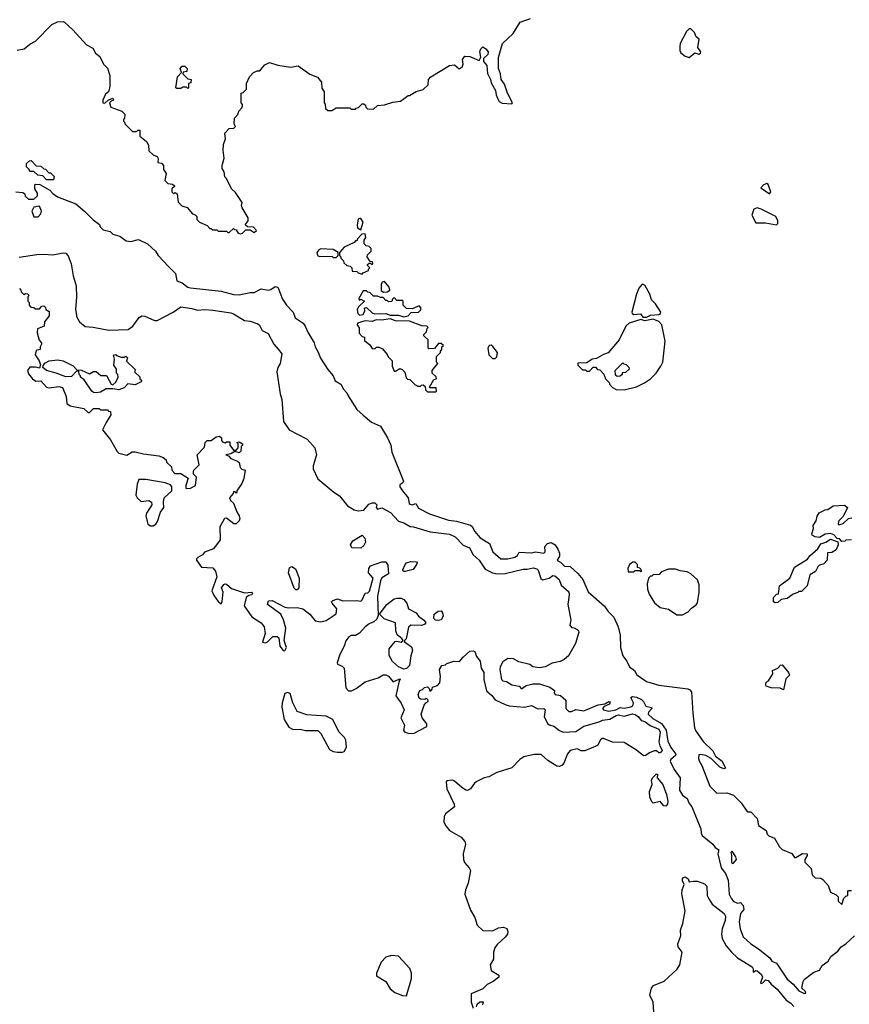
# Model space of a CAD drawing. Extents: x 1861455 to 2058065, y 200073 to 437907.
# Tile 485 of 574: x 1962942 to 1968930, y 382590 to 389696. Entities that reach past the tile are written whole.
import ezdxf

# ---------------------------------------------------------------- set-up
doc = ezdxf.new("R2010")
doc.units = 0

msp = doc.modelspace()

# ---------------------------------------------------------------- linework, layer by layer
at = {"layer": '0CON05XD'}
for points in [[(1962923, 389477), (1962975, 389486.7), (1963015, 389520), (1963055, 389541.2), (1963175, 389662.5), (1963215, 389680), (1963255, 389682.5), (1963265, 389677.5), (1963325, 389623.3), (1963424.5, 389514.5), (1963470, 389490), (1963490, 389455), (1963520.5, 389430.5), (1963548, 389375), (1963575.8, 389345.8), (1963593, 389293), (1963593.3, 389215), (1963583.6, 389176.4), (1963562.4, 389157.6), (1963542, 389115), (1963542.5, 389095), (1963557, 389093), (1963580, 389115), (1963615, 389130), (1963620, 389115), (1963601.7, 389108.3), (1963590, 389095), (1963600, 389065), (1963680, 389035), (1963700, 389015), (1963698.3, 388981.7), (1963690, 388975), (1963690, 388965), (1963700, 388955), (1963700, 388945), (1963755, 388890), (1963785, 388890), (1963795, 388900), (1963808.3, 388898.3), (1963810, 388855), (1963857, 388817), (1963871.7, 388791.7), (1963875, 388750), (1963905, 388720), (1963935, 388710), (1963942.5, 388695), (1963940, 388665), (1963965, 388660), (1963980, 388645), (1963980, 388615), (1964000, 388585), (1963990, 388535), (1964010, 388515), (1964045, 388510), (1964058.3, 388498.3), (1964058.3, 388491.7), (1964040, 388475), (1964040, 388455), (1964055, 388440), (1964065, 388450), (1964078.3, 388438.3), (1964085, 388380), (1964113, 388353), (1964150, 388340), (1964190, 388295), (1964208.3, 388288.3), (1964220, 388275), (1964220, 388255), (1964240, 388235), (1964295, 388210), (1964315, 388190), (1964325, 388190), (1964335, 388180), (1964365, 388180), (1964375, 388170), (1964435, 388170), (1964445, 388160), (1964455, 388160), (1964485, 388190), (1964491.7, 388181.7), (1964505, 388180), (1964520, 388155), (1964535, 388150), (1964550, 388155), (1964575, 388180), (1964605, 388180), (1964635, 388160), (1964650, 388175), (1964628.3, 388198.3), (1964585, 388200), (1964570, 388215), (1964590, 388245), (1964590, 388265), (1964548.3, 388338.3), (1964542.5, 388355), (1964547, 388377), (1964499.3, 388449.3), (1964470, 388475), (1964435, 388550), (1964423, 388563), (1964417, 388597), (1964403, 388623), (1964402.5, 388645), (1964417, 388697), (1964410, 388755), (1964412.5, 388795), (1964427, 388837), (1964423, 388877), (1964455, 388910), (1964487, 388913), (1964500, 388925), (1964490, 388945), (1964492.5, 388985), (1964517, 389013), (1964523, 389037), (1964545, 389060), (1964550, 389075), (1964550, 389085), (1964540, 389095), (1964540, 389165), (1964555, 389170), (1964580, 389195), (1964580, 389235), (1964600, 389285), (1964630, 389315), (1964655, 389327.5), (1964675, 389327.5), (1964695, 389350)], [(1964695, 389350), (1964710.7, 389369.3), (1964745, 389387.5), (1964805, 389368.8), (1964896.4, 389353.6), (1964953, 389363), (1965035, 389303.3), (1965090.7, 389280.7), (1965120, 389245), (1965123, 389203), (1965140, 389175), (1965140, 389095), (1965147, 389087), (1965150, 389055), (1965165, 389040), (1965195, 389040), (1965225, 389060), (1965325, 389060), (1965335, 389050), (1965365, 389050), (1965371.7, 389058.3), (1965388.3, 389061.7), (1965415, 389090), (1965425, 389090), (1965438.3, 389078.3), (1965440, 389065), (1965451.7, 389051.7), (1965495, 389050), (1965525, 389077.5), (1965575, 389082.5), (1965635, 389100), (1965691.7, 389108.3), (1965745, 389150), (1965755, 389150), (1965803, 389177), (1965855, 389192.5), (1965890, 389225), (1965892.5, 389265), (1965910, 389285), (1966045, 389366.2), (1966080, 389370), (1966115, 389342.5), (1966135, 389352.5), (1966142.5, 389375), (1966138.3, 389408.3), (1966155, 389432.5), (1966191.7, 389431.7), (1966257.5, 389402.5), (1966270, 389425), (1966263, 389467), (1966270, 389485), (1966285, 389500), (1966306.4, 389486.4), (1966322.5, 389465), (1966320, 389445), (1966290, 389415), (1966290, 389395), (1966312.5, 389365), (1966318.3, 389308.3), (1966340, 389265), (1966345, 389240), (1966376.7, 389185), (1966380, 389155), (1966390.7, 389130.7), (1966402.5, 389105), (1966423.6, 389093.6), (1966495, 389090), (1966500, 389095), (1966462.5, 389165), (1966440.7, 389230.7), (1966417.5, 389265), (1966413.3, 389305), (1966397, 389343), (1966397, 389423), (1966426.4, 389523.6), (1966503.9, 389596.1), (1966555, 389677.5), (1966630, 389705)], [(1967775, 389422.5), (1967815, 389457.5), (1967845, 389448), (1967856.5, 389453.5), (1967858.6, 389465), (1967836.7, 389495), (1967846, 389555), (1967823.6, 389573.6), (1967812.5, 389605), (1967785, 389630), (1967775, 389630), (1967755, 389610), (1967710, 389525), (1967707.5, 389505), (1967707.5, 389475), (1967715, 389457.5), (1967745, 389432.5), (1967775, 389422.5)], [(1964155, 389200), (1964145, 389210), (1964118.3, 389208.3), (1964105, 389200), (1964075, 389200), (1964070, 389205), (1964080, 389285), (1964110, 389315), (1964100, 389345), (1964115, 389360), (1964135, 389360), (1964150, 389345), (1964148.3, 389321.7), (1964121.7, 389318.3), (1964120, 389305), (1964155, 389270), (1964180, 389265), (1964178.3, 389241.7), (1964160, 389235), (1964160, 389205), (1964155, 389200)], [(1963185, 388540), (1963135, 388540), (1963108.3, 388568.3), (1963073, 388573), (1963045, 388600), (1963015, 388600), (1963010, 388615), (1962990, 388635), (1962991.7, 388658.3), (1963011.7, 388678.3), (1963025, 388680), (1963061.7, 388641.7), (1963095, 388640), (1963115, 388620), (1963128.3, 388618.3), (1963151.7, 388591.7), (1963165, 388590), (1963190, 388565), (1963185, 388540)], [(1962913, 388453), (1962965, 388450), (1962978.3, 388438.3), (1962981.7, 388421.7), (1963005, 388400), (1963045, 388400), (1963070, 388425), (1963070, 388445), (1963050, 388475), (1963050, 388505), (1963055, 388510), (1963087, 388507), (1963160, 388465), (1963180.7, 388440.7), (1963215, 388417.5), (1963348.3, 388368.3), (1963413, 388313), (1963471.7, 388251.7), (1963518.3, 388218.3), (1963521.7, 388201.7), (1963545, 388180), (1963595, 388166.7), (1963615, 388147.5), (1963665, 388133.3), (1963711.2, 388101.2), (1963745, 388095.6), (1963799.2, 388110.8), (1963865, 388079.2), (1963923.3, 388025), (1963942.5, 387995), (1964016.7, 387915), (1964067.5, 387865), (1964075, 387812.5), (1964115, 387796.7), (1964155, 387766.7), (1964175, 387761.2), (1964395, 387735.8), (1964485, 387714), (1964525, 387711.2), (1964605, 387726.7), (1964635, 387726.7), (1964685.8, 387754.2), (1964735, 387744.4), (1964755, 387750), (1964785, 387771.2), (1964805, 387766.7), (1964838.3, 387678.3), (1964866.7, 387635), (1964916.7, 387585), (1964931.2, 387545), (1964986.8, 387506.8), (1965003.3, 387485), (1965023.8, 387435), (1965066.2, 387365), (1965074.1, 387334.1), (1965095, 387302.5), (1965114.1, 387254.1), (1965165, 387172.5), (1965205, 387126.7), (1965219.2, 387089.2), (1965260, 387065), (1965279.3, 387029.3), (1965303.6, 387003.6), (1965311.7, 386981.7), (1965375, 386882.5), (1965422, 386842), (1965481.7, 386791.7), (1965545, 386762.5), (1965597.7, 386677.7), (1965620, 386625), (1965628.8, 386575), (1965712.5, 386365), (1965706.4, 386353.6), (1965685, 386340), (1965686.7, 386325), (1965703.8, 386295), (1965746.7, 386245), (1965753.1, 386205), (1965759.1, 386199.1), (1965775.6, 386194.4), (1965800, 386205), (1965820.6, 386170.6), (1965900.3, 386130.3), (1966037.5, 386085), (1966095, 386076), (1966195, 386047.1), (1966209.4, 386035), (1966224.2, 386004.2), (1966265, 385955.7), (1966331.9, 385915), (1966356.4, 385856.4), (1966415, 385804.2), (1966465, 385805.6), (1966515, 385817.5), (1966535, 385828.8), (1966546.4, 385853.6), (1966635, 385849.2), (1966665, 385855.8), (1966725, 385846.7), (1966733.6, 385856.4), (1966732, 385895), (1966752.5, 385915), (1966777, 385923), (1966806, 385906), (1966826.9, 385875), (1966838.1, 385845), (1966838, 385825), (1966822.5, 385795), (1966825, 385790), (1966845, 385780), (1966875, 385751.2), (1966915, 385750.8), (1966969.5, 385699.5), (1967006, 385655), (1967045, 385566.7), (1967163.9, 385463.9), (1967190, 385425), (1967230, 385385), (1967261.2, 385315), (1967276.2, 385255), (1967279.2, 385165), (1967296.4, 385105), (1967325.3, 385065.3), (1967343.3, 385025), (1967378.4, 384998.4), (1967396.9, 384966.9), (1967465, 384919.4), (1967555, 384893.1), (1967765, 384866.2), (1967778.3, 384858.3), (1967790, 384845), (1967801.7, 384691.7), (1967811.9, 384585), (1967819.4, 384565), (1967875, 384485.6), (1967945, 384420), (1967965, 384380), (1968012.9, 384345), (1968036.7, 384295), (1968025, 384288.8), (1967995, 384301.2), (1967934.1, 384364.1), (1967895, 384386.5), (1967855, 384393.3), (1967845, 384390), (1967841.2, 384365), (1967845.9, 384345.9), (1967865, 384312.5), (1967923.9, 384163.9), (1967973, 384113), (1968045, 384116.7), (1968095, 384100), (1968150, 384045), (1968185, 383990), (1968195, 383980), (1968218.3, 383978.3), (1968265, 383930), (1968275, 383880), (1968330, 383845), (1968338.3, 383818.3), (1968350, 383805), (1968389.3, 383789.3), (1968426.4, 383726.4), (1968445.9, 383705.9), (1968515, 383677.5), (1968535, 383650), (1968545, 383650), (1968593, 383677), (1968626.4, 383676.4), (1968627, 383663), (1968610, 383635), (1968610, 383615), (1968655, 383570), (1968663, 383523), (1968683, 383503), (1968725, 383500), (1968739.3, 383489.3), (1968777, 383447), (1968795, 383400), (1968835, 383380), (1968850, 383365), (1968850, 383335), (1968875, 383310), (1968890, 383355), (1968905, 383370), (1968920, 383375), (1968920, 383405), (1968925, 383410), (1968945, 383410)], [(1968355, 388440), (1968362.5, 388455), (1968345, 388506.2), (1968335, 388513.3), (1968310, 388505), (1968291.7, 388481.7), (1968355, 388440)], [(1963075, 388273.3), (1963093.3, 388295), (1963100, 388315), (1963085, 388350), (1963045, 388342.5), (1963030, 388315), (1963044, 388274), (1963075, 388273.3)], [(1968405, 388216.7), (1968413.3, 388225), (1968413.6, 388243.6), (1968400, 388275), (1968295, 388327.5), (1968265, 388337.5), (1968241.7, 388328.3), (1968227.5, 388285), (1968255, 388230), (1968325, 388230), (1968405, 388216.7)], [(1965405, 388180), (1965420, 388235), (1965405, 388262.5), (1965395, 388262.5), (1965383.8, 388256.2), (1965377.5, 388215), (1965380, 388195), (1965405, 388180)], [(1965415, 387860), (1965421.7, 387868.3), (1965460, 387885), (1965460, 387895), (1965470, 387905), (1965451.7, 387921.7), (1965451.7, 387928.3), (1965465, 387940), (1965475, 387940), (1965485, 387930), (1965490, 387935), (1965488.3, 387948.3), (1965471.7, 387951.7), (1965450, 387985), (1965451.7, 387998.3), (1965480, 388025), (1965480, 388045), (1965465, 388060), (1965443, 388063), (1965428.3, 388078.3), (1965427.5, 388105), (1965440, 388125), (1965435, 388150), (1965411.7, 388148.3), (1965380, 388115), (1965375, 388100), (1965365, 388100), (1965355, 388087.5), (1965284.4, 388055.6), (1965250, 388015), (1965250, 387995), (1965260, 387985), (1965260, 387975), (1965280, 387955), (1965281.7, 387941.7), (1965303, 387923), (1965328.3, 387918.3), (1965340, 387905), (1965341.7, 387881.7), (1965375, 387880), (1965385, 387870), (1965415, 387860)], [(1965225, 387980), (1965240, 387995), (1965240, 388015), (1965205, 388036.7), (1965115, 388042.5), (1965100, 388035), (1965086.7, 388015), (1965092.5, 387995), (1965105, 387986.7), (1965195, 387990), (1965205, 387980), (1965225, 387980)], [(1962937, 387983), (1963065, 388001.9), (1963115, 388004.4), (1963181.7, 387998.3), (1963255, 388014), (1963275, 388011.2), (1963292.7, 387992.7), (1963312.5, 387935), (1963327, 387847), (1963350, 387775), (1963352.5, 387692.5), (1963344, 387605), (1963355, 387550), (1963372.5, 387515), (1963415, 387481.2), (1963473.3, 387476.7), (1963585, 387454.3), (1963725, 387460), (1963758.8, 387485), (1963805, 387546.7), (1963822.3, 387557.7), (1963845, 387556.2), (1963914.3, 387524.3), (1963935, 387524.3), (1964050, 387585), (1964105, 387623.1), (1964185, 387612.2), (1964225, 387600), (1964275, 387605.6), (1964335, 387598.9), (1964465, 387580.6), (1964485, 387574.2), (1964564.5, 387524.5), (1964605, 387520.8), (1964661.2, 387501.2), (1964672.3, 387492.3), (1964692.3, 387452.3), (1964735, 387432.5), (1964776, 387355), (1964808.6, 387318.6), (1964833.6, 387283.6), (1964822, 387215), (1964804.4, 387185), (1964798.9, 387155), (1964821.5, 386995), (1964833.8, 386955), (1964845.9, 386795.9), (1964886.1, 386736.1), (1965017.6, 386667.6), (1965073.3, 386605), (1965083.3, 386555), (1965060, 386475), (1965060, 386455), (1965095, 386382.5), (1965210, 386285), (1965249.5, 386259.5), (1965307.3, 386187.3), (1965355, 386158.8), (1965385, 386152), (1965425, 386156.2), (1965461.2, 386198.8), (1965485, 386208.8), (1965505, 386208), (1965520, 386195), (1965516, 386175), (1965525, 386163.1), (1965555, 386173.8), (1965619.1, 386139.1), (1965675, 386078), (1965715, 386065.8), (1965759.1, 386039.1), (1965785.5, 386035.5), (1965905, 385998.9), (1966045, 385983.5), (1966084.6, 385964.6), (1966142.6, 385902.6), (1966188.6, 385885), (1966216.2, 385835), (1966257.5, 385795), (1966301.4, 385731.4), (1966355, 385704.4), (1966387.6, 385697.6), (1966445, 385699.6), (1966575, 385731.2), (1966605, 385729.6), (1966648.9, 385738.9), (1966675, 385732.9), (1966685, 385724.3), (1966703.3, 385663.3), (1966715, 385652.5), (1966763.5, 385666.5), (1966790, 385685), (1966805, 385682.1), (1966836.9, 385655), (1966850.6, 385615), (1966905, 385567.5), (1966907.7, 385545), (1966898.4, 385475), (1966920, 385365), (1966911.6, 385325), (1966925, 385308.2), (1966945, 385306.2), (1966965, 385294.2)], [(1965568.8, 387728.8), (1965595, 387731.2), (1965613.3, 387745), (1965608.8, 387765), (1965575.6, 387805.6), (1965557.3, 387802.7), (1965550, 387785), (1965551.7, 387741.7), (1965568.8, 387728.8)], [(1962940, 387755), (1962950, 387745), (1962951.7, 387731.7), (1962971.7, 387711.7), (1962985, 387720), (1962998.3, 387718.3), (1963010, 387705), (1963000, 387695), (1963000, 387665), (1963010, 387655), (1963010, 387635), (1963021.7, 387621.7), (1963045, 387620), (1963055, 387610), (1963085, 387610), (1963101.7, 387628.3), (1963115, 387630), (1963128.3, 387618.3), (1963130, 387605), (1963155, 387590), (1963155, 387560), (1963120, 387515), (1963117.5, 387485), (1963070, 387465), (1963067.5, 387435), (1963083, 387383), (1963100, 387365), (1963100, 387355), (1963090, 387335), (1963090, 387315), (1963061.7, 387308.3), (1963053.6, 387276.4), (1963082.5, 387235), (1963092.5, 387205), (1963085, 387180), (1963055, 387187.5), (1963015, 387187.5), (1962997.5, 387165), (1963005, 387140), (1963033.6, 387103.6), (1963058.3, 387088.3), (1963095, 387090), (1963135, 387043.3), (1963155, 387040), (1963225, 387048.8), (1963251.2, 387041.2), (1963277, 386977), (1963283.3, 386925), (1963305, 386910), (1963405, 386890), (1963435, 386860), (1963445, 386860), (1963475, 386890), (1963515, 386890), (1963525, 386880), (1963575, 386880), (1963581.7, 386871.7), (1963598.3, 386868.3), (1963600, 386845), (1963565, 386790), (1963540, 386735), (1963597.5, 386665), (1963645, 386580), (1963657.5, 386567.5), (1963715, 386552.5), (1963753, 386577), (1963775, 386577.5), (1963835, 386562.5), (1963945, 386547.5), (1963977, 386537), (1963998.3, 386518.3), (1964001.7, 386501.7), (1964038.3, 386468.3), (1964040, 386445), (1964061.7, 386421.7), (1964105, 386420), (1964158.3, 386388.3), (1964140, 386335), (1964140, 386315), (1964145, 386312.5), (1964175, 386313.8), (1964210, 386335), (1964217.5, 386395), (1964197.5, 386415), (1964197.5, 386435), (1964200, 386445), (1964236.4, 386483.6), (1964222.5, 386555), (1964275, 386610), (1964280, 386645), (1964295, 386660), (1964325, 386660), (1964360, 386685), (1964385, 386690), (1964397.5, 386677.5), (1964398.3, 386658.3), (1964405, 386650), (1964425, 386642.5), (1964435, 386650), (1964458.3, 386648.3), (1964457.5, 386625), (1964485, 386590), (1964505, 386590), (1964520, 386605), (1964520, 386635), (1964510, 386645), (1964525, 386650), (1964550, 386635), (1964550, 386625), (1964540, 386615), (1964538.3, 386581.7), (1964525, 386570), (1964495, 386580), (1964465, 386562.5), (1964430, 386555), (1964448.3, 386548.3), (1964465, 386530), (1964515, 386510), (1964525, 386500), (1964533.8, 386463.8), (1964545, 386452.5), (1964570, 386445), (1964560, 386385), (1964545, 386347.5), (1964510, 386295), (1964510, 386285), (1964505, 386280), (1964498.3, 386288.3), (1964485, 386290), (1964482.5, 386277.5), (1964456.2, 386245), (1964463.8, 386225), (1964485.9, 386205.9), (1964508, 386145), (1964526.7, 386115), (1964530, 386095), (1964525, 386080), (1964505, 386057.5), (1964487, 386057), (1964435, 386097.5), (1964420, 386095), (1964386.7, 386035), (1964388.3, 385941.7), (1964341.7, 385878.3), (1964277, 385853), (1964262.5, 385835), (1964227.5, 385815), (1964217.5, 385805), (1964217.5, 385795), (1964253.9, 385743.9), (1964335, 385738.8), (1964355.9, 385715.9), (1964364, 385675), (1964328, 385575), (1964341.2, 385545), (1964375, 385497.5), (1964395, 385480), (1964403.3, 385496.7), (1964410.6, 385565), (1964398, 385595), (1964415, 385620), (1964425, 385625.7), (1964435, 385622.9), (1964470.3, 385590.3), (1964513.8, 385576.2), (1964565, 385560), (1964615, 385563.3), (1964623.3, 385555), (1964617.5, 385545), (1964595, 385540), (1964576.7, 385525), (1964562.5, 385465), (1964617, 385387), (1964685, 385343.3), (1964706.7, 385315), (1964713.3, 385265), (1964693.9, 385203.9), (1964715, 385197.5), (1964730, 385205), (1964770, 385245), (1964800, 385245), (1964812.5, 385235), (1964820, 385175), (1964843.6, 385143.6), (1964855, 385140), (1964866.7, 385165), (1964850, 385215), (1964863.3, 385305), (1964846.7, 385365), (1964825.9, 385405.9), (1964731.2, 385475), (1964737, 385503), (1964765, 385503.3), (1964855, 385456.7), (1964885, 385451.2), (1964945, 385453.8), (1964985, 385443.3), (1965035.9, 385405.9), (1965075, 385357.5), (1965115, 385350), (1965155, 385360), (1965225, 385407.5), (1965230.8, 385445), (1965196.7, 385485), (1965193.3, 385495), (1965202.5, 385505), (1965235, 385515.8), (1965275, 385501.9), (1965374.2, 385504.2)], [(1965715, 387552.5), (1965745, 387560), (1965768.3, 387581.7), (1965820, 387585), (1965835, 387600), (1965840, 387615), (1965825, 387630), (1965775, 387610), (1965735, 387612.5), (1965710, 387635), (1965710, 387665), (1965705, 387670), (1965665, 387670), (1965645, 387690), (1965631.7, 387678.3), (1965628.3, 387661.7), (1965605, 387660), (1965595, 387670), (1965585, 387670), (1965565, 387690), (1965545, 387690), (1965525, 387700), (1965495, 387700), (1965468.3, 387728.3), (1965455, 387730), (1965445, 387740), (1965421.7, 387738.3), (1965390, 387685), (1965391.7, 387671.7), (1965405, 387680), (1965430, 387665), (1965387, 387623), (1965377.7, 387602.3), (1965382.5, 387575), (1965395, 387564), (1965421.2, 387568.8), (1965432, 387595), (1965430, 387615), (1965445, 387620), (1965485, 387580), (1965503, 387573), (1965585, 387576.7), (1965615, 387562.5), (1965675, 387562.5), (1965715, 387552.5)], [(1967465, 387549.2), (1967495, 387562.5), (1967555, 387567.5), (1967568, 387575), (1967570, 387585), (1967530, 387645), (1967502, 387675), (1967489.2, 387715), (1967455, 387780), (1967435, 387787.5), (1967411.7, 387758.3), (1967393.8, 387715), (1967360, 387585), (1967363.8, 387575), (1967375, 387568.8), (1967424, 387574), (1967439.3, 387549.3), (1967465, 387549.2)], [(1965945, 387010), (1965950, 387015), (1965948.3, 387038.3), (1965905, 387040), (1965900, 387045), (1965931.7, 387098.3), (1965950, 387105), (1965948.3, 387118.3), (1965920, 387145), (1965920, 387165), (1965960, 387215), (1965950, 387225), (1965950, 387265), (1965980, 387295), (1965980, 387305), (1965990, 387315), (1965990, 387335), (1966000, 387345), (1965985, 387360), (1965965, 387360), (1965937, 387323), (1965895, 387320), (1965890, 387325), (1965890, 387385), (1965860, 387415), (1965860, 387425), (1965877, 387443), (1965882.5, 387467.5), (1965890, 387475), (1965880, 387485), (1965845, 387487.5), (1965755, 387520), (1965655, 387522.5), (1965615, 387537.5), (1965555, 387527.5), (1965515, 387530), (1965485, 387517.5), (1965435, 387522.5), (1965380, 387505), (1965377.5, 387495), (1965391.7, 387471.7), (1965393, 387433), (1965415, 387410), (1965430, 387405), (1965431.7, 387381.7), (1965469.3, 387349.3), (1965485, 387322.5), (1965505, 387320), (1965518.3, 387331.7), (1965535, 387332.5), (1965560, 387320), (1965595, 387280), (1965601.7, 387261.7), (1965630, 387235), (1965630, 387195), (1965645, 387160), (1965655, 387160), (1965685, 387177.5), (1965701.7, 387171.7), (1965721.7, 387151.7), (1965731.7, 387111.7), (1965741.7, 387101.7), (1965758.3, 387098.3), (1965793, 387063), (1965815, 387050), (1965835, 387050), (1965841.7, 387058.3), (1965855, 387060), (1965868.3, 387048.3), (1965870, 387025), (1965885, 387010), (1965945, 387010)], [(1967305, 387023.8), (1967395, 387046.7), (1967452.5, 387075), (1967495, 387103.3), (1967536.2, 387145), (1967568.8, 387195), (1967583.3, 387225), (1967600, 387375), (1967576.2, 387495), (1967555, 387518), (1967515, 387534.2), (1967455, 387522.5), (1967425, 387531.2), (1967340, 387505), (1967316.7, 387485), (1967270, 387385), (1967188.3, 387291.7), (1967155, 387280), (1967105, 387250), (1967073, 387247), (1967035, 387220), (1966971.7, 387218.3), (1966971.7, 387201.7), (1966991.7, 387181.7), (1967005, 387170), (1967025, 387170), (1967035, 387160), (1967055, 387160), (1967081.7, 387188.3), (1967098.3, 387188.3), (1967111.7, 387171.7), (1967128.3, 387168.3), (1967158.3, 387138.3), (1967170, 387105), (1967200, 387075), (1967200, 387065), (1967220.7, 387040.7), (1967247, 387027), (1967305, 387023.8)], [(1966375, 387250), (1966387, 387263), (1966390, 387295), (1966357.7, 387337.7), (1966345, 387346.7), (1966330, 387345), (1966320, 387325), (1966328.3, 387278.3), (1966355, 387250), (1966375, 387250)], [(1963495, 387003.8), (1963475, 387006.2), (1963462.5, 387015), (1963406.4, 387096.4), (1963380, 387115), (1963380, 387125), (1963370, 387135), (1963368.3, 387158.3), (1963351.7, 387158.3), (1963315, 387120), (1963275, 387118), (1963205.8, 387145.8), (1963135, 387163.3), (1963110, 387185), (1963111.7, 387198.3), (1963123.3, 387216.7), (1963155, 387233.3), (1963215, 387241.2), (1963255, 387234), (1963328.3, 387198.3), (1963355, 387170), (1963387, 387167), (1963445, 387140), (1963475, 387157.5), (1963495, 387157.5), (1963528.3, 387128.3), (1963568.8, 387128.8), (1963602.5, 387065), (1963615, 387060), (1963635, 387080), (1963652.5, 387115), (1963650, 387135), (1963640, 387145), (1963640, 387175), (1963621.7, 387201.7), (1963626.7, 387246.7), (1963620, 387275), (1963635, 387280), (1963641.7, 387271.7), (1963675, 387260), (1963695, 387260), (1963708.3, 387268.3), (1963720, 387255), (1963711.7, 387231.7), (1963778.3, 387168.3), (1963770, 387155), (1963808.3, 387118.3), (1963810, 387105), (1963820, 387095), (1963818.3, 387081.7), (1963775, 387060), (1963723, 387067), (1963695, 387040), (1963656.4, 387023.6), (1963615, 387032.5), (1963567, 387033), (1963525, 387006.7), (1963495, 387003.8)], [(1967255, 387120), (1967241.7, 387131.7), (1967240, 387165), (1967295, 387220), (1967301.7, 387211.7), (1967318.3, 387208.3), (1967338.3, 387188.3), (1967340, 387175), (1967315, 387150), (1967291.7, 387148.3), (1967290, 387135), (1967275, 387122.5), (1967255, 387120)], [(1963905, 386043.8), (1963923.9, 386056.1), (1963935.7, 386074.3), (1963958.3, 386141.7), (1963981.2, 386175), (1963978.8, 386215), (1963984.1, 386245.9), (1964040, 386295), (1964040, 386325), (1964030, 386340), (1963993, 386353), (1963853, 386377), (1963803, 386377), (1963790, 386345), (1963780, 386265), (1963790, 386245), (1963818.3, 386218.3), (1963875, 386226.7), (1963893.6, 386213.6), (1963896.2, 386195), (1963856, 386135), (1963852.5, 386115), (1963866.7, 386055), (1963885, 386044), (1963905, 386043.8)], [(1968947, 385943), (1968905, 385940), (1968897, 385933), (1968875, 385930), (1968858.3, 385948.3), (1968841.7, 385951.7), (1968818.3, 385978.3), (1968795, 385987.5), (1968755, 385982.5), (1968715, 385960), (1968683, 385963), (1968662.5, 385975), (1968660, 385985), (1968672.5, 386025), (1968670, 386045), (1968691.7, 386078.3), (1968698.3, 386111.7), (1968713.6, 386136.4), (1968755, 386157.5), (1968775, 386160), (1968813, 386187), (1968895, 386192.5), (1968917.5, 386175), (1968885, 386110), (1968853, 386077), (1968850, 386055), (1968855, 386050), (1968885, 386060), (1968923.8, 386096.2), (1968949.3, 386100.7)], [(1965405, 385881.2), (1965340, 385885), (1965328.8, 385905), (1965346.7, 385935), (1965415, 385976.2), (1965433.9, 385953.9), (1965437.1, 385925), (1965425, 385900), (1965405, 385881.2)], [(1968395, 385487.5), (1968383.6, 385493.6), (1968383, 385527), (1968405, 385550), (1968418.3, 385551.7), (1968425, 385610), (1968500, 385665), (1968534, 385745), (1968628, 385802), (1968645, 385826.7), (1968701.7, 385878.3), (1968725, 385912.5), (1968760, 385925), (1968795, 385947.5), (1968848.3, 385928.3), (1968850, 385905), (1968835, 385870), (1968805, 385850), (1968771.7, 385848.3), (1968770, 385795), (1968745, 385770), (1968715, 385760), (1968701.7, 385748.3), (1968686.4, 385713.6), (1968645, 385690), (1968625, 385610), (1968585, 385570), (1968565, 385570), (1968558.3, 385561.7), (1968525, 385550), (1968481.7, 385518.3), (1968438.3, 385511.7), (1968415, 385490), (1968395, 385487.5)], [(1964945, 385580), (1964935, 385580), (1964923, 385593), (1964882.5, 385705), (1964889.3, 385740.7), (1964905, 385750), (1964933.6, 385733.6), (1964958.8, 385665), (1964957.5, 385595), (1964945, 385580)], [(1965374.2, 385504.2), (1965405, 385500), (1965415, 385510), (1965435, 385556.7), (1965455, 385560), (1965467.7, 385572.3), (1965493.3, 385665), (1965460, 385705), (1965460.8, 385735), (1965475, 385753.8), (1965555, 385784), (1965583.6, 385783.6), (1965598.3, 385758.3), (1965603, 385697), (1965555, 385666.7), (1965546.7, 385645), (1965523.8, 385535), (1965530, 385395), (1965520, 385370), (1965499.2, 385350.8), (1965463.9, 385336.1), (1965435, 385313.3), (1965395, 385267.5), (1965365, 385252.5), (1965335, 385252.5), (1965318.3, 385241.7), (1965295, 385212.5), (1965283.8, 385175), (1965252, 385115), (1965232.5, 385055), (1965236.7, 385045), (1965269.7, 385029.7), (1965283.8, 385015), (1965296.2, 384875), (1965315, 384853.3), (1965337.3, 384852.7), (1965370.5, 384869.5), (1965435, 384916.7), (1965530, 384945), (1965565, 384967.5), (1965585, 384967.5), (1965605, 384957.5), (1965638.3, 384918.3), (1965685, 384940), (1965690, 384935), (1965680, 384925), (1965657, 384817), (1965695, 384762.5), (1965716.2, 384715), (1965693, 384657), (1965720, 384605), (1965713.3, 384565), (1965722.5, 384555), (1965745, 384546.2), (1965785, 384543.3), (1965880, 384595), (1965880, 384615), (1965847.7, 384657.7), (1965839.6, 384685), (1965860.6, 384749.4), (1965873.3, 384766.7), (1965890, 384775), (1965890, 384785), (1965875, 384800), (1965865, 384790), (1965838.3, 384791.7), (1965825, 384800), (1965817.5, 384825), (1965830, 384855), (1965848.3, 384861.7), (1965863, 384877), (1965885, 384880), (1965898.3, 384868.3), (1965901.7, 384851.7), (1965908.3, 384851.7), (1965920, 384865), (1965921.7, 384878.3), (1965958.3, 384891.7), (1965975, 384910), (1965980, 384955), (1965972.5, 385005), (1965990, 385035), (1966015, 385040), (1966025, 385050), (1966075, 385067.5), (1966117, 385063), (1966142.5, 385095), (1966191.7, 385138.3), (1966215, 385141.2), (1966226.2, 385135), (1966239.4, 385099.4), (1966266, 385066), (1966272.5, 385015), (1966292, 384985), (1966292.5, 384935), (1966312.3, 384852.3), (1966349.7, 384819.7), (1966375, 384788), (1966445, 384752.9), (1966474.6, 384744.6), (1966585, 384734.4), (1966635, 384746.7), (1966675.8, 384725.8), (1966685, 384721.2), (1966726, 384725), (1966735.5, 384715), (1966726.5, 384665), (1966754.6, 384614.6), (1966765, 384605.7), (1966797.7, 384597.7), (1966837.5, 384565), (1966865, 384554.3), (1966955, 384558), (1967015, 384596), (1967125, 384628.8), (1967148.8, 384641.2), (1967201.7, 384648.3), (1967246.7, 384675), (1967265, 384678.1), (1967305, 384670.4), (1967365, 384687.3), (1967385, 384682.5), (1967409.1, 384665), (1967428.8, 384638.8), (1967455, 384630.4), (1967492.6, 384602.6), (1967555.6, 384575), (1967565.6, 384555), (1967556, 384485), (1967562, 384455), (1967578.6, 384425), (1967575, 384412), (1967565, 384404), (1967555, 384403.8), (1967538.8, 384418.8), (1967525, 384420), (1967492.3, 384407.7), (1967460, 384385), (1967445, 384383.3), (1967395, 384423.8), (1967305, 384478.8), (1967221.7, 384481.7), (1967155, 384507.5), (1967145, 384507.5), (1967135, 384497.5), (1967112.3, 384457.7), (1967020.8, 384419.2), (1966995, 384418.8), (1966965, 384433.3), (1966915, 384422.5), (1966895, 384397.5), (1966870.5, 384329.5), (1966855, 384313.8), (1966835, 384306.2), (1966819.3, 384309.3), (1966755, 384348.8), (1966705, 384393.3), (1966655, 384393.8), (1966580, 384375), (1966552.3, 384357.7), (1966495, 384297.1), (1966385, 384262), (1966328.7, 384231.3), (1966295, 384224.3), (1966241.1, 384198.9), (1966225, 384186.2), (1966195, 384143.8), (1966175, 384133.3), (1966162.5, 384135), (1966134.2, 384154.2), (1966081.2, 384201.2), (1966065, 384208), (1966025, 384203.3), (1966020, 384195), (1966024.2, 384144.2), (1966078.8, 384035), (1966081.2, 384015), (1966015, 383964), (1966005.5, 383944.5), (1966003.5, 383905), (1966016.9, 383876.9), (1966045, 383844.2), (1966128.8, 383795), (1966154.2, 383765), (1966159.2, 383745), (1966142.5, 383675), (1966144.3, 383634.3), (1966152.7, 383612.7), (1966186.7, 383575), (1966196.7, 383555), (1966178.8, 383465), (1966158.8, 383415), (1966153.8, 383385), (1966195, 383270), (1966227, 383217), (1966245, 383160), (1966285, 383122.5), (1966355, 383120), (1966398.3, 383141.7), (1966435, 383146.7), (1966457, 383137), (1966465.8, 383115), (1966463, 383097), (1966446.8, 383073.2), (1966388.8, 383021.2), (1966372.3, 382997.7), (1966362, 382965), (1966362.5, 382915), (1966338.8, 382875), (1966343.9, 382833.9), (1966399.3, 382799.3), (1966400, 382785), (1966360, 382755), (1966315, 382732.5), (1966285, 382702.5), (1966200, 382665), (1966200, 382605), (1966215, 382562.5)], [(1965713, 385713), (1965707.5, 385725), (1965724.3, 385765), (1965734.2, 385775), (1965765, 385785.5), (1965805, 385782.5), (1965810, 385775), (1965806.7, 385765), (1965783, 385727), (1965725, 385713.3), (1965713, 385713)], [(1967425, 385710), (1967430, 385715), (1967428.3, 385728.3), (1967418.3, 385738.3), (1967401.7, 385741.7), (1967400, 385765), (1967385, 385780), (1967368.3, 385781.7), (1967342.5, 385765), (1967332.5, 385735), (1967335, 385710), (1967375, 385710), (1967385, 385720), (1967415, 385720), (1967425, 385710)], [(1967725, 385400), (1967766.4, 385423.6), (1967790.7, 385449.3), (1967825, 385472.5), (1967833.6, 385486.4), (1967846.2, 385565), (1967846.1, 385616.1), (1967835, 385652.5), (1967785, 385697.5), (1967760.7, 385710.7), (1967708.3, 385718.3), (1967675, 385730), (1967625, 385730), (1967575, 385710), (1967557, 385693), (1967515, 385690), (1967505, 385680), (1967495, 385680), (1967480, 385665), (1967470, 385625), (1967472.5, 385585), (1967485, 385550), (1967525, 385487.5), (1967563.9, 385453.9), (1967625, 385442.5), (1967685, 385400), (1967725, 385400)], [(1965715, 385007.5), (1965675.9, 385025.9), (1965633.8, 385065), (1965607.7, 385107.7), (1965608.8, 385155), (1965652.3, 385207.7), (1965665, 385211.2), (1965696.2, 385203.8), (1965710, 385215), (1965700, 385230), (1965666.1, 385256.1), (1965656.4, 385286.4), (1965653.6, 385343.6), (1965573, 385373), (1965540, 385405), (1965591.2, 385475), (1965645, 385515.8), (1965665, 385522), (1965695, 385521.2), (1965715, 385511.2), (1965736.2, 385485), (1965747.5, 385445), (1965802.5, 385415), (1965820.8, 385390.8), (1965857.5, 385365), (1965872.5, 385345), (1965866.1, 385333.9), (1965845, 385323.3), (1965765, 385326.7), (1965748.3, 385311.7), (1965731.7, 385228.3), (1965720, 385215), (1965720, 385205), (1965769.5, 385169.5), (1965776.4, 385146.4), (1965764, 385105), (1965755.8, 385034.2), (1965735, 385013.3), (1965715, 385007.5)], [(1965965, 385358.8), (1965942.5, 385362.5), (1965930, 385375), (1965934.3, 385405.7), (1965962.2, 385427.8), (1965985, 385428.8), (1965994, 385415), (1965998.3, 385391.7), (1965985, 385363.8), (1965965, 385358.8)], [(1966965, 385294.2), (1966976.2, 385285), (1966978, 385275), (1966954, 385195), (1966903.3, 385105), (1966872.3, 385077.7), (1966843.6, 385063.6), (1966785, 385051.4), (1966735, 385026), (1966695, 385019.2), (1966645.6, 385025.6), (1966625, 385041.2), (1966545, 385060.8), (1966505, 385082.9), (1966465, 385085.6), (1966428.9, 385061.1), (1966411.1, 385025), (1966407.5, 385005), (1966420, 384935), (1966428.8, 384925), (1966455, 384919.2), (1966495, 384895.8), (1966545.9, 384885.9), (1966565, 384866.7), (1966598.3, 384891.7), (1966646.1, 384903.9), (1966695, 384902), (1966769.5, 384879.5), (1966802.5, 384855), (1966800.8, 384835), (1966806.7, 384825), (1966845, 384818.8), (1966883.8, 384785), (1966882.7, 384725), (1966905, 384702.5), (1966925, 384703.3), (1966955, 384717.5), (1967015, 384708), (1967117.7, 384752.3), (1967165, 384759.2), (1967195, 384774.2), (1967205, 384772.5), (1967200, 384755), (1967160, 384740), (1967149.2, 384725), (1967156.2, 384715), (1967195, 384706.6), (1967245, 384714.8), (1967275, 384732.5), (1967305, 384726.2), (1967352.5, 384737.5), (1967367.5, 384745), (1967372.9, 384765), (1967352.9, 384805), (1967365, 384812), (1967393.9, 384806.1), (1967429.3, 384789.3), (1967444.6, 384774.6), (1967462, 384742), (1967501.7, 384731.7), (1967504, 384725), (1967480.9, 384699.1), (1967478.9, 384685), (1967511.9, 384651.9), (1967575, 384617.2), (1967608.2, 384568.2), (1967619.6, 384489.6), (1967642.9, 384442.9), (1967677.5, 384395), (1967675.4, 384385), (1967642.7, 384357.3), (1967637.3, 384345), (1967666.1, 384285), (1967708.9, 384225), (1967704.5, 384135), (1967725, 384098.9), (1967759.5, 384075), (1967772.7, 384042.7), (1967794, 384014), (1967857.8, 383855), (1967860, 383825), (1967869.1, 383809.1), (1967945, 383746), (1967962.4, 383722.4), (1967988.9, 383705), (1967981.4, 383675), (1968005.8, 383575), (1968037.5, 383535), (1968055.7, 383485), (1968063.5, 383385), (1968077.3, 383355), (1968095, 383332.5), (1968125, 383318.8), (1968145, 383324), (1968165, 383303.8), (1968167.8, 383275), (1968144.5, 383245.5), (1968134.4, 383185), (1968141.4, 383135), (1968165, 383076.2), (1968220, 383025), (1968275, 382990), (1968355.5, 382925.5), (1968370, 382900), (1968405, 382885.7), (1968482.2, 382772.2), (1968525.8, 382735), (1968565, 382687.5), (1968605, 382668.8), (1968615, 382670), (1968610.8, 382685), (1968588.1, 382705), (1968596.7, 382755), (1968605, 382769.5), (1968655, 382807.2), (1968675, 382821.9), (1968714.9, 382835.1), (1968735, 382868.9), (1968778.5, 382901.5), (1968796.9, 382935), (1968846.6, 382973.4), (1968870.6, 383005), (1968905, 383027), (1968966.6, 383085)], [(1968455, 384860), (1968431.7, 384871.7), (1968365, 384873.3), (1968330, 384885), (1968327.5, 384895), (1968330, 384915), (1968346.4, 384923.6), (1968377.5, 384975), (1968375, 385000), (1968413.8, 385016.2), (1968433.6, 385036.4), (1968445, 385040), (1968490, 384985), (1968497.5, 384965), (1968471.7, 384938.3), (1968455, 384860)], [(1965271.4, 384408.6), (1965285, 384414), (1965301.2, 384445), (1965296.2, 384495), (1965285.8, 384515.8), (1965245.9, 384555.9), (1965202, 384645), (1965155, 384670), (1965015, 384678), (1964943.9, 384703.9), (1964913.3, 384765), (1964895, 384832.5), (1964875, 384840), (1964855, 384833.3), (1964836, 384765), (1964833.8, 384735), (1964852, 384645), (1964885, 384588.8), (1964915, 384574.3), (1964965.5, 384575.5), (1965005.8, 384565.8), (1965095, 384565.7), (1965115.4, 384545.4), (1965177.6, 384427.6), (1965204.6, 384414.6), (1965235, 384410.5), (1965271.4, 384408.6)], [(1967605, 384020), (1967591.7, 384021.7), (1967565, 384052.5), (1967515, 384041.2), (1967505, 384050), (1967489.2, 384085), (1967488.6, 384125), (1967508, 384175), (1967503, 384207), (1967510, 384225), (1967535, 384250), (1967545, 384250), (1967542.5, 384225), (1967584, 384175), (1967610.9, 384105), (1967620, 384055), (1967617.5, 384035), (1967605, 384020)], [(1968085, 383606.7), (1968095, 383607.5), (1968116, 383635), (1968110, 383655), (1968085, 383693.8), (1968074.6, 383685.4), (1968080, 383665), (1968078.8, 383615), (1968085, 383606.7)], [(1967518.8, 382535), (1967514, 382605), (1967490, 382655), (1967503.3, 382705), (1967517.5, 382725), (1967594.1, 382755.9), (1967687.6, 382842.4), (1967706.3, 382873.7), (1967724.2, 382965), (1967695.8, 383005), (1967691.4, 383025), (1967713.8, 383085), (1967711.2, 383125), (1967727.9, 383172.1), (1967744.2, 383265), (1967722.3, 383387.7), (1967722.9, 383417.1), (1967737.5, 383455), (1967725, 383480), (1967726.7, 383495), (1967732.5, 383505), (1967745, 383510), (1967765.8, 383495.8), (1967775, 383472.5), (1967805, 383479.2), (1967835, 383477.5), (1967885, 383458.2), (1967901.3, 383441.3), (1967904.4, 383375), (1967915, 383351.2), (1967941.3, 383311.3), (1968025.7, 383245), (1968037.1, 383225), (1968034.4, 383195), (1968011.5, 383135), (1968007.8, 383095), (1968012.9, 383065), (1968042.1, 383012.1), (1968080, 382965), (1968123.8, 382925), (1968229.8, 382859.8), (1968236.7, 382845), (1968235, 382821.4), (1968255, 382834), (1968265, 382832), (1968295.4, 382805.4), (1968302.9, 382785), (1968288, 382745), (1968295, 382740.6), (1968305, 382744.5), (1968324.3, 382765.7), (1968345, 382760.6), (1968366, 382735), (1968409.5, 382699.5), (1968475, 382619.2), (1968508.3, 382598.3), (1968530, 382575)], [(1965735, 382650), (1965770, 382775), (1965768.8, 382815), (1965757.7, 382847.7), (1965675, 382936.7), (1965625, 382942), (1965585, 382930), (1965552, 382895), (1965516.7, 382815), (1965517.5, 382795), (1965583.9, 382753.9), (1965615, 382702.5), (1965650, 382675), (1965705, 382652.5), (1965735, 382650)], [(1966238.3, 382571.7), (1966245, 382590), (1966263, 382607), (1966287, 382607), (1966282.5, 382585)]]:
    msp.add_lwpolyline(points, dxfattribs=at)

doc.saveas('drawing.dxf')
